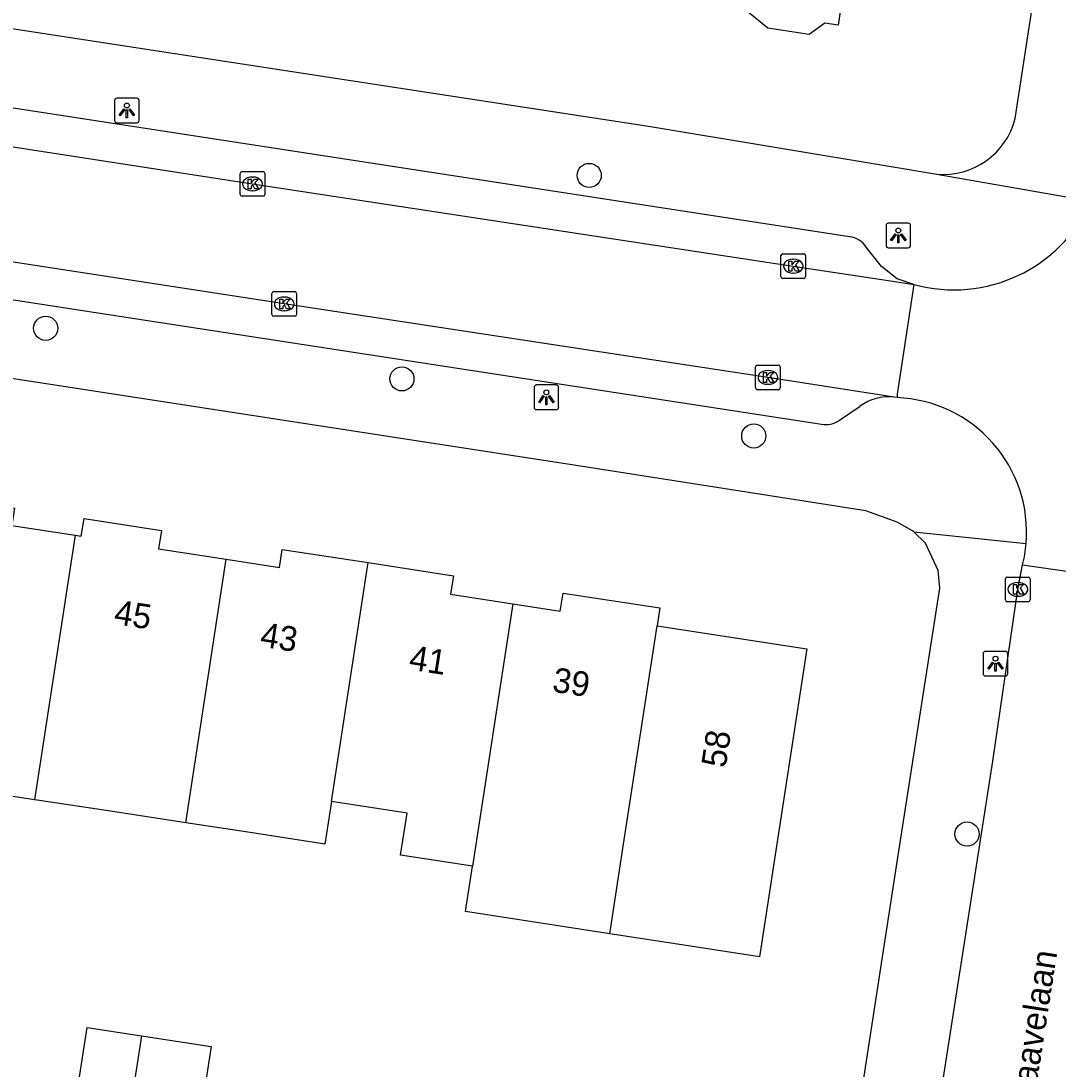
# Model space of a CAD drawing. Extents: x 161486 to 162249, y 379484 to 380829.
# Drawn here: x 161964.49 to 162006.52, y 380504.41 to 380546.91 of the extents above; entities that cross this region are included whole.
import ezdxf

# ---------------------------------------------------------------- set-up
doc = ezdxf.new("R2010")
doc.units = 0
for name, color, linetype in [('IMGEO_Boom', 7, 'Continuous'), ('IMGEO_Kolk', 7, 'Continuous'), ('IMGEO_Lichtpunt', 7, 'Continuous'), ('IMGEO_Openbare_ruimte_label', 7, 'Continuous'), ('IMGEO_Pand', 7, 'Continuous'), ('IMGEO_Pand_nummerreeks', 7, 'Continuous'), ('IMGEO_Rijbaan_lokaal_open', 7, 'Continuous'), ('IMGEO_Voetpad_open', 7, 'Continuous')]:
    doc.layers.add(name, color=color, linetype=linetype)

msp = doc.modelspace()

# ---------------------------------------------------------------- linework, layer by layer
at = {"layer": 'IMGEO_Boom'}
for centre in [(161987.521, 380540.644), (161965.497, 380534.445), (161979.932, 380532.394), (161994.191, 380530.079), (162002.833, 380513.941)]:
    msp.add_circle(centre, 0.489, dxfattribs=at)
at = {"layer": 'IMGEO_Kolk'}
for p, q in [((161973.378, 380539.872), (161973.378, 380540.724)), ((161973.453, 380540.798), (161974.305, 380540.798)), ((161973.866, 380540.578), (161973.891, 380540.578)), ((161974.379, 380540.724), (161974.379, 380539.872)), ((161974.305, 380539.798), (161973.453, 380539.798)), ((161973.889, 380540.018), (161973.864, 380540.018)), ((161995.292, 380536.539), (161995.292, 380537.391)), ((161995.367, 380537.465), (161996.219, 380537.465)), ((161995.78, 380537.245), (161995.805, 380537.245)), ((161996.293, 380537.391), (161996.293, 380536.539)), ((161995.803, 380536.685), (161995.778, 380536.685)), ((161996.219, 380536.465), (161995.367, 380536.465)), ((161974.662, 380535.005), (161974.662, 380535.857)), ((161974.737, 380535.931), (161975.589, 380535.931)), ((161975.663, 380535.857), (161975.663, 380535.005)), ((161975.15, 380535.711), (161975.175, 380535.711)), ((161975.173, 380535.151), (161975.148, 380535.151)), ((161975.589, 380534.931), (161974.737, 380534.931)), ((161994.263, 380532.028), (161994.263, 380532.88)), ((161994.338, 380532.954), (161995.19, 380532.954)), ((161995.264, 380532.88), (161995.264, 380532.028)), ((161994.751, 380532.734), (161994.776, 380532.734)), ((161994.774, 380532.174), (161994.749, 380532.174)), ((161995.19, 380531.954), (161994.338, 380531.954)), ((162004.464, 380524.36), (162005.316, 380524.36)), ((162004.389, 380523.434), (162004.389, 380524.286)), ((162004.877, 380524.14), (162004.902, 380524.14)), ((162005.39, 380524.286), (162005.39, 380523.434)), ((162004.9, 380523.58), (162004.875, 380523.58)), ((162005.316, 380523.36), (162004.464, 380523.36))]:
    msp.add_line(p, q, dxfattribs=at)
for points in [[(161973.378, 380539.872), (161973.378, 380540.724)], [(161973.453, 380540.798), (161974.305, 380540.798)], [(161974.379, 380540.724), (161974.379, 380539.872)], [(161973.699, 380540.498), (161973.822, 380540.498), (161973.822, 380540.347), (161973.952, 380540.498), (161974.116, 380540.498), (161973.97, 380540.347), (161974.123, 380540.098), (161973.971, 380540.098), (161973.886, 380540.262), (161973.822, 380540.195), (161973.822, 380540.098), (161973.699, 380540.098), (161973.699, 380540.498)], [(161974.305, 380539.798), (161973.453, 380539.798)], [(161995.292, 380536.539), (161995.292, 380537.391)], [(161995.367, 380537.465), (161996.219, 380537.465)], [(161995.613, 380537.165), (161995.736, 380537.165), (161995.736, 380537.014), (161995.866, 380537.165), (161996.03, 380537.165), (161995.884, 380537.014), (161996.037, 380536.765), (161995.885, 380536.765), (161995.8, 380536.929), (161995.736, 380536.862), (161995.736, 380536.765), (161995.613, 380536.765), (161995.613, 380537.165)], [(161996.293, 380537.391), (161996.293, 380536.539)], [(161996.219, 380536.465), (161995.367, 380536.465)], [(161974.662, 380535.005), (161974.662, 380535.857)], [(161974.737, 380535.931), (161975.589, 380535.931)], [(161975.663, 380535.857), (161975.663, 380535.005)], [(161974.983, 380535.631), (161975.106, 380535.631), (161975.106, 380535.48), (161975.236, 380535.631), (161975.4, 380535.631), (161975.254, 380535.48), (161975.407, 380535.231), (161975.255, 380535.231), (161975.17, 380535.395), (161975.106, 380535.328), (161975.106, 380535.231), (161974.983, 380535.231), (161974.983, 380535.631)], [(161975.589, 380534.931), (161974.737, 380534.931)], [(161994.263, 380532.028), (161994.263, 380532.88)], [(161994.338, 380532.954), (161995.19, 380532.954)], [(161995.264, 380532.88), (161995.264, 380532.028)], [(161994.584, 380532.654), (161994.707, 380532.654), (161994.707, 380532.503), (161994.837, 380532.654), (161995.001, 380532.654), (161994.855, 380532.503), (161995.008, 380532.254), (161994.856, 380532.254), (161994.771, 380532.418), (161994.707, 380532.351), (161994.707, 380532.254), (161994.584, 380532.254), (161994.584, 380532.654)], [(161995.19, 380531.954), (161994.338, 380531.954)], [(162004.464, 380524.36), (162005.316, 380524.36)], [(162004.389, 380523.434), (162004.389, 380524.286)], [(162004.71, 380524.06), (162004.833, 380524.06), (162004.833, 380523.909), (162004.963, 380524.06), (162005.127, 380524.06), (162004.981, 380523.909), (162005.134, 380523.66), (162004.982, 380523.66), (162004.897, 380523.824), (162004.833, 380523.757), (162004.833, 380523.66), (162004.71, 380523.66), (162004.71, 380524.06)], [(162005.39, 380524.286), (162005.39, 380523.434)], [(162005.316, 380523.36), (162004.464, 380523.36)]]:
    msp.add_lwpolyline(points, dxfattribs=at)
for centre, start, end in [((161973.455, 380540.722), 91.552, 178.448), ((161973.455, 380540.722), 91.552, 178.448), ((161974.303, 380540.722), 1.552, 88.448), ((161974.303, 380540.722), 1.552, 88.448), ((161973.455, 380539.874), 181.552, 268.448), ((161973.455, 380539.874), 181.552, 268.448), ((161974.303, 380539.874), 271.552, 358.448), ((161974.303, 380539.874), 271.552, 358.448), ((161995.369, 380537.389), 91.552, 178.448), ((161995.369, 380537.389), 91.552, 178.448), ((161996.217, 380537.389), 1.552, 88.448), ((161996.217, 380537.389), 1.552, 88.448), ((161995.369, 380536.541), 181.552, 268.448), ((161995.369, 380536.541), 181.552, 268.448), ((161996.217, 380536.541), 271.552, 358.448), ((161996.217, 380536.541), 271.552, 358.448), ((161974.739, 380535.855), 91.552, 178.448), ((161974.739, 380535.855), 91.552, 178.448), ((161975.587, 380535.855), 1.552, 88.448), ((161975.587, 380535.855), 1.552, 88.448), ((161974.739, 380535.007), 181.552, 268.448), ((161974.739, 380535.007), 181.552, 268.448), ((161975.587, 380535.007), 271.552, 358.448), ((161975.587, 380535.007), 271.552, 358.448), ((161994.34, 380532.878), 91.552, 178.448), ((161994.34, 380532.878), 91.552, 178.448), ((161995.188, 380532.878), 1.552, 88.448), ((161995.188, 380532.878), 1.552, 88.448), ((161994.34, 380532.03), 181.552, 268.448), ((161994.34, 380532.03), 181.552, 268.448), ((161995.188, 380532.03), 271.552, 358.448), ((161995.188, 380532.03), 271.552, 358.448), ((162004.466, 380524.284), 91.552, 178.448), ((162004.466, 380524.284), 91.552, 178.448), ((162005.314, 380524.284), 1.552, 88.448), ((162005.314, 380524.284), 1.552, 88.448), ((162004.466, 380523.436), 181.552, 268.448), ((162004.466, 380523.436), 181.552, 268.448), ((162005.314, 380523.436), 271.552, 358.448), ((162005.314, 380523.436), 271.552, 358.448)]:
    msp.add_arc(centre, 0.0765, start, end, dxfattribs=at)
for centre, major_axis, ratio, start_param, end_param in [((161973.865, 380540.298), (-0.387, 0.002), 0.722429, 4.712389, 7.853982), ((161973.89, 380540.298), (-0.39, 0.002), 0.717154, 1.570796, 4.712389), ((161995.779, 380536.965), (-0.387, 0.002), 0.722429, 4.712389, 7.853982), ((161995.804, 380536.965), (-0.39, 0.002), 0.717154, 1.570796, 4.712389), ((161975.149, 380535.431), (-0.387, 0.002), 0.722429, 4.712389, 7.853982), ((161975.174, 380535.431), (-0.39, 0.002), 0.717154, 1.570796, 4.712389), ((161994.75, 380532.454), (-0.387, 0.002), 0.722429, 4.712389, 7.853982), ((161994.775, 380532.454), (-0.39, 0.002), 0.717154, 1.570796, 4.712389), ((162004.876, 380523.86), (-0.387, 0.002), 0.722429, 4.712389, 7.853982), ((162004.901, 380523.86), (-0.39, 0.002), 0.717154, 1.570796, 4.712389)]:
    msp.add_ellipse(centre, major_axis=major_axis, ratio=ratio, start_param=start_param, end_param=end_param, dxfattribs=at)
at = {"layer": 'IMGEO_Lichtpunt'}
for p, q in [((161968.288, 380543.681), (161968.288, 380542.874)), ((161968.288, 380543.681), (161968.288, 380542.874)), ((161969.19, 380543.776), (161968.382, 380543.776)), ((161969.19, 380543.776), (161968.382, 380543.776)), ((161969.284, 380542.874), (161969.284, 380543.681)), ((161969.284, 380542.874), (161969.284, 380543.681)), ((161968.382, 380542.78), (161969.19, 380542.78)), ((161968.382, 380542.78), (161969.19, 380542.78)), ((161999.551, 380538.612), (161999.551, 380537.805)), ((161999.551, 380538.612), (161999.551, 380537.805)), ((162000.453, 380538.707), (161999.645, 380538.707)), ((162000.453, 380538.707), (161999.645, 380538.707)), ((162000.547, 380537.805), (162000.547, 380538.612)), ((162000.547, 380537.805), (162000.547, 380538.612)), ((161999.645, 380537.711), (162000.453, 380537.711)), ((161999.645, 380537.711), (162000.453, 380537.711)), ((161985.288, 380532.051), (161985.288, 380531.244)), ((161985.288, 380532.051), (161985.288, 380531.244)), ((161986.19, 380532.146), (161985.382, 380532.146)), ((161986.19, 380532.146), (161985.382, 380532.146)), ((161986.284, 380531.244), (161986.284, 380532.051)), ((161986.284, 380531.244), (161986.284, 380532.051)), ((161985.382, 380531.15), (161986.19, 380531.15)), ((161985.382, 380531.15), (161986.19, 380531.15)), ((162003.487, 380521.251), (162003.487, 380520.444)), ((162003.487, 380521.251), (162003.487, 380520.444)), ((162004.389, 380521.346), (162003.581, 380521.346)), ((162004.389, 380521.346), (162003.581, 380521.346)), ((162004.483, 380520.444), (162004.483, 380521.251)), ((162004.483, 380520.444), (162004.483, 380521.251)), ((162003.581, 380520.35), (162004.389, 380520.35)), ((162003.581, 380520.35), (162004.389, 380520.35))]:
    msp.add_line(p, q, dxfattribs=at)
for points in [[(161968.662, 380543.345), (161968.701, 380543.317), (161968.513, 380543.055), (161968.475, 380543.082), (161968.662, 380543.345)], [(161968.764, 380543.297), (161968.811, 380543.297), (161968.811, 380542.975), (161968.764, 380542.975), (161968.764, 380543.297)], [(161968.874, 380543.317), (161968.912, 380543.344), (161969.099, 380543.082), (161969.06, 380543.054), (161968.874, 380543.317)], [(161999.925, 380538.276), (161999.964, 380538.248), (161999.776, 380537.986), (161999.738, 380538.013), (161999.925, 380538.276)], [(162000.027, 380538.228), (162000.074, 380538.228), (162000.074, 380537.906), (162000.027, 380537.906), (162000.027, 380538.228)], [(162000.137, 380538.248), (162000.175, 380538.275), (162000.362, 380538.013), (162000.323, 380537.985), (162000.137, 380538.248)], [(161985.662, 380531.715), (161985.701, 380531.687), (161985.513, 380531.425), (161985.475, 380531.452), (161985.662, 380531.715)], [(161985.764, 380531.667), (161985.811, 380531.667), (161985.811, 380531.345), (161985.764, 380531.345), (161985.764, 380531.667)], [(161985.874, 380531.687), (161985.912, 380531.714), (161986.099, 380531.452), (161986.06, 380531.424), (161985.874, 380531.687)], [(162003.861, 380520.915), (162003.9, 380520.887), (162003.712, 380520.625), (162003.674, 380520.652), (162003.861, 380520.915)], [(162003.963, 380520.867), (162004.01, 380520.867), (162004.01, 380520.545), (162003.963, 380520.545), (162003.963, 380520.867)], [(162004.073, 380520.887), (162004.111, 380520.914), (162004.298, 380520.652), (162004.259, 380520.624), (162004.073, 380520.887)]]:
    msp.add_lwpolyline(points, dxfattribs=at)
for centre in [(161968.787, 380543.479), (162000.05, 380538.41), (161985.787, 380531.849), (162003.986, 380521.049)]:
    msp.add_circle(centre, 0.0994, dxfattribs=at)
for centre, start, end in [((161968.382, 380543.681), 90, 180), ((161968.382, 380543.681), 90, 180), ((161969.19, 380543.681), 0, 90), ((161969.19, 380543.681), 0, 90), ((161968.382, 380542.874), 180, 270), ((161968.382, 380542.874), 180, 270), ((161969.19, 380542.874), 270, 0), ((161969.19, 380542.874), 270, 360), ((161999.645, 380538.612), 90, 180), ((161999.645, 380538.612), 90, 180), ((162000.453, 380538.612), 0, 90), ((162000.453, 380538.612), 0, 90), ((161999.645, 380537.805), 180, 270), ((161999.645, 380537.805), 180, 270), ((162000.453, 380537.805), 270, 0), ((162000.453, 380537.805), 270, 360), ((161985.382, 380532.051), 90, 180), ((161985.382, 380532.051), 90, 180), ((161986.19, 380532.051), 0, 90), ((161986.19, 380532.051), 0, 90), ((161985.382, 380531.244), 180, 270), ((161985.382, 380531.244), 180, 270), ((161986.19, 380531.244), 270, 0), ((161986.19, 380531.244), 270, 360), ((162003.581, 380521.251), 90, 180), ((162003.581, 380521.251), 90, 180), ((162004.389, 380521.251), 0, 90), ((162004.389, 380521.251), 0, 90), ((162003.581, 380520.444), 180, 270), ((162003.581, 380520.444), 180, 270), ((162004.389, 380520.444), 270, 0), ((162004.389, 380520.444), 270, 360)]:
    msp.add_arc(centre, 0.0946, start, end, dxfattribs=at)
at = {"layer": 'IMGEO_Pand'}
for points in [[(162000, 380551.488), (161999.206, 380551.367), (161998.346, 380551.499), (161998.22, 380550.674), (161999.614, 380550.461), (161999.293, 380548.361), (161997.887, 380548.576), (161997.606, 380546.739), (161997.065, 380546.822), (161996.44, 380546.363), (161994.761, 380546.619), (161993.961, 380547.261), (161991.905, 380547.575)], [(161960.869, 380527.668), (161964.235, 380527.151), (161964.127, 380526.446), (161966.695, 380526.052)], [(161966.695, 380526.052), (161966.94, 380526.014), (161967.05, 380526.73), (161970.184, 380526.248), (161970.069, 380525.501), (161972.814, 380525.079)], [(161966.695, 380526.052), (161965.048, 380515.332)], [(161972.814, 380525.079), (161974.966, 380524.748), (161975.079, 380525.482), (161978.56, 380524.947)], [(161971.173, 380514.397), (161972.814, 380525.079)], [(161977.073, 380515.263), (161978.56, 380524.947)], [(161978.56, 380524.947), (161982.017, 380524.415), (161981.901, 380523.66), (161984.425, 380523.272)], [(161984.425, 380523.272), (161986.351, 380522.976), (161986.464, 380523.708), (161990.381, 380523.106), (161990.27, 380522.381)], [(161984.425, 380523.272), (161982.791, 380512.634)], [(161990.27, 380522.381), (161990.445, 380522.354), (161996.342, 380521.448), (161994.423, 380508.962), (161991.806, 380509.364), (161988.352, 380509.895)], [(161988.352, 380509.895), (161988.911, 380513.534), (161990.27, 380522.381)], [(161965.048, 380515.332), (161959.156, 380516.237), (161959.162, 380516.28)], [(161971.173, 380514.397), (161968.125, 380514.865), (161965.15, 380515.316), (161965.048, 380515.332)], [(161977.073, 380515.263), (161976.807, 380513.532), (161973.602, 380514.024), (161971.173, 380514.397)], [(161982.791, 380512.634), (161979.877, 380513.082), (161980.139, 380514.792), (161977.073, 380515.263)], [(161988.352, 380509.895), (161982.508, 380510.793), (161982.791, 380512.634)], [(161968.81, 380502.1), (161966.611, 380502.438), (161967.175, 380506.1), (161969.373, 380505.762)], [(161969.373, 380505.762), (161972.204, 380505.327), (161971.64, 380501.664), (161968.81, 380502.1)], [(161969.373, 380505.762), (161968.81, 380502.1)]]:
    msp.add_lwpolyline(points, dxfattribs=at)
at = {"layer": 'IMGEO_Rijbaan_lokaal_open'}
for points in [[(161933.264, 380546.55), (161935.372, 380546.247), (161952.528, 380543.603), (161973.878, 380540.297), (161995.793, 380536.963), (162000, 380536.329), (162000.684, 380536.226)], [(161999.874, 380531.653), (161994.763, 380532.455), (161975.164, 380535.431), (161952.685, 380538.893), (161936.805, 380541.351), (161932.606, 380542.007)], [(162000.684, 380536.226), (162000, 380531.772), (162000, 380531.633)], [(162000, 380531.633), (161999.874, 380531.653)], [(162000.753, 380496.771), (162001.249, 380500), (162003.878, 380516.894), (162004.891, 380523.86), (162005.085, 380524.854)], [(162005.085, 380524.854), (162010.932, 380524.02)]]:
    msp.add_lwpolyline(points, dxfattribs=at)
for centre, radius, start, end in [((162002.309, 380542.092), 6.087, 254.5191, 335.7592), ((161999.786, 380526.176), 5.461, 355.1673, 87.7575), ((161999.863, 380526.163), 5.384, 345.9264, 355.2352)]:
    msp.add_arc(centre, radius, start, end, dxfattribs=at)
at = {"layer": 'IMGEO_Voetpad_open'}
for points in [[(162004.779, 380542.949), (162008.76, 380568.777)], [(161926.533, 380552.341), (161933.1, 380551.357), (161963.411, 380546.705), (161989.926, 380542.639), (162000, 380540.965), (162001.608, 380540.698)], [(161998.077, 380538.155), (161932.83, 380548.205)], [(162001.608, 380540.698), (162007.859, 380539.593)], [(161935.118, 380540.075), (161996.932, 380530.558)], [(162000.684, 380536.226), (162000, 380536.452), (161999.367, 380536.946), (161998.747, 380537.733)], [(162000.674, 380526.189), (162000.627, 380526.234), (162000, 380526.588), (161998.738, 380527.044), (161986.998, 380528.881), (161932.112, 380537.338)], [(161997.666, 380530.714), (161998.496, 380531.281)], [(161997.539, 380496.804), (161998.03, 380500), (162000, 380512.813), (162001.728, 380523.906), (162001.658, 380524.62), (162001.144, 380525.735), (162000.674, 380526.189)], [(162000.674, 380526.189), (162005.228, 380525.716)]]:
    msp.add_lwpolyline(points, dxfattribs=at)
for centre, radius, start, end in [((162001.886, 380543.666), 2.981, 264.6501, 346.0895), ((161997.956, 380537.22), 0.943, 32.972, 82.6184), ((161999.638, 380529.787), 1.881, 82.8041, 127.4104), ((161997.108, 380531.536), 0.994, 259.818, 304.1795)]:
    msp.add_arc(centre, radius, start, end, dxfattribs=at)

# ---------------------------------------------------------------- texts
at = {"layer": 'IMGEO_Openbare_ruimte_label'}
msp.add_text('Boerhaavelaan', height=1, rotation=81.1406, dxfattribs=at).set_placement((162005.108, 380500.259))
at = {"layer": 'IMGEO_Pand_nummerreeks'}
for s, rotation, p in [('45', 351.2108, (161968.227, 380522.462)), ('43', 351.2108, (161974.148, 380521.547)), ('41', 351.2104, (161980.181, 380520.615)), ('39', 351.2108, (161985.99, 380519.716)), ('58', 81.2626, (161993.047, 380516.593))]:
    msp.add_text(s, height=1, rotation=rotation, dxfattribs=at).set_placement(p)

doc.saveas('drawing.dxf')
